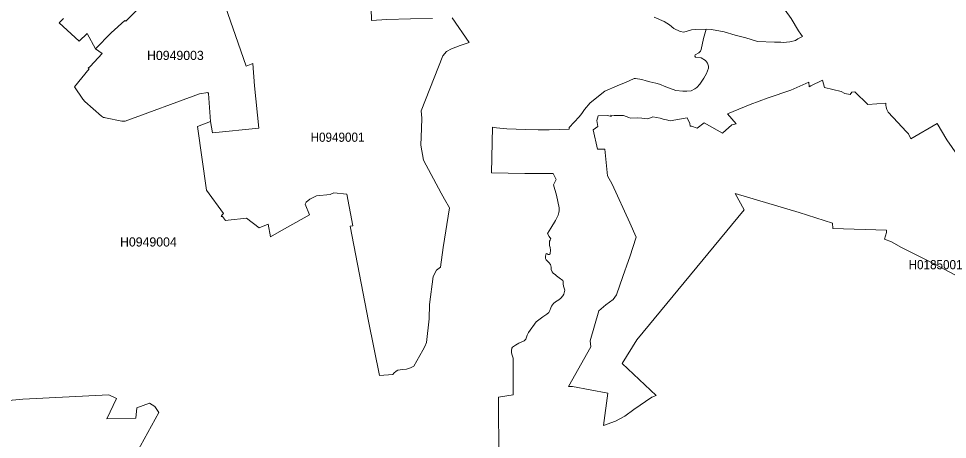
# Model space of a CAD drawing. Extents: x 369010 to 739155, y 6377141 to 6616555.
# Drawn here: x 655691 to 665798, y 6465202 to 6469781 of the extents above; entities that cross this region are included whole.
import ezdxf
from ezdxf.enums import TextEntityAlignment as Align

# ---------------------------------------------------------------- set-up
doc = ezdxf.new("R2010")
doc.units = 0
doc.header["$LTSCALE"] = 40
doc.layers.add('1', color=7, linetype='Continuous', lineweight=13)
doc.layers.add('2', color=7, linetype='Continuous')

msp = doc.modelspace()

# ---------------------------------------------------------------- linework, layer by layer
at = {"layer": '1'}
for points in [[(657134.46, 6470036.23), (656856.58, 6469753.22), (656848.3, 6469760.83), (656699.52, 6469625.45), (656525.9, 6469450.51), (656599.88, 6469400.2), (656468.14, 6469260.35), (656446.13, 6469242.8), (656457.55, 6469234.53), (656299.99, 6469037.58), (656391.18, 6468905.01), (656413.19, 6468878.36), (656591.44, 6468719.98), (656616.1, 6468704.92), (656624.71, 6468702.93), (656635.63, 6468699.62), (656813.38, 6468665.36), (656836.72, 6468664.37), (656848.97, 6468666.02), (657658.94, 6468960.95), (657750.8, 6468976.34), (657756.59, 6468965.09), (657779.43, 6468659.73), (657800.94, 6468536.76), (658305.9, 6468589.73), (658258.4, 6469047.84), (658239.03, 6469292.29), (658165.22, 6469261.67), (657879.72, 6470088.86)], [(657879.72, 6470088.86), (658165.22, 6469261.67), (658239.03, 6469292.29), (658258.4, 6469047.84), (658305.9, 6468589.73), (657800.94, 6468536.76), (657779.43, 6468659.73), (657638.75, 6468607.43), (657736.56, 6467912.98), (657920.11, 6467658.6), (657906.7, 6467646.35), (657896.11, 6467627.15), (657911.17, 6467626.82), (657942.28, 6467582.8), (657971.91, 6467586.44), (658169.85, 6467610.93), (658307.88, 6467502.2), (658405.53, 6467542.25), (658430.85, 6467406.21), (658526.18, 6467460.99), (658855.37, 6467646.02), (658808.2, 6467762.37), (658818.3, 6467784.55), (658860.83, 6467814.34), (658932.16, 6467851.08), (659081.28, 6467865.48), (659119.51, 6467883.35), (659262.68, 6467868.62), (659329.21, 6467525.53), (659299.91, 6467521.07), (659496.53, 6466488.82), (659617.19, 6465898.13), (659763.66, 6465909.06), (659774.41, 6465923.12), (659797.75, 6465943.65), (659818.77, 6465954.57), (659868.75, 6465964.17), (659912.61, 6465967.98), (659956.3, 6465981.05), (659991.72, 6466000.58), (660089.37, 6466174.36), (660110.88, 6466214.25), (660130.25, 6466254.79), (660157.06, 6466512.82), (660161.36, 6466670.54), (660200.42, 6466974.9), (660237.16, 6467044.58), (660279.86, 6467075.03), (660308.83, 6467290.85), (660378.67, 6467720.99), (660323.56, 6467814.5), (660289.13, 6467880.21), (660096.98, 6468240.84), (660066.86, 6468403.7), (660073.98, 6468583.44), (660076.96, 6468698.46), (660072.82, 6468775.26), (660307.5, 6469373.72), (660346.23, 6469422.71), (660399.52, 6469452.17), (660496.01, 6469488.58), (660595.15, 6469519.2), (660408.29, 6469789.3)], [(656177.85, 6469781.19), (656133.66, 6469732.53), (656351.13, 6469534.42), (656437.36, 6469618.66), (656525.9, 6469450.51), (656699.52, 6469625.45), (656848.3, 6469760.83), (656856.58, 6469753.22), (657134.46, 6470036.23)], [(659525.66, 6469893.07), (659531.62, 6469761), (659698.94, 6469769.44), (659953.99, 6469776.22), (660194.63, 6469781.19)], [(660194.63, 6469781.19), (659953.99, 6469776.22), (659698.94, 6469769.44), (659531.62, 6469761), (659525.66, 6469893.07)], [(657971.91, 6467586.44), (657942.28, 6467582.8), (657911.17, 6467626.82), (657896.11, 6467627.15), (657906.7, 6467646.35), (657920.11, 6467658.6), (657736.56, 6467912.98), (657638.75, 6468607.43), (657779.43, 6468659.73), (657756.59, 6468965.09), (657750.8, 6468976.34), (657658.94, 6468960.95), (656848.97, 6468666.02), (656836.72, 6468664.37), (656813.38, 6468665.36), (656635.63, 6468699.62), (656624.71, 6468702.93), (656616.1, 6468704.92), (656591.44, 6468719.98), (656413.19, 6468878.36), (656391.18, 6468905.01), (656299.99, 6469037.58), (656457.55, 6469234.53), (656446.13, 6469242.8), (656468.14, 6469260.35), (656599.88, 6469400.2), (656525.9, 6469450.51), (656437.36, 6469618.66), (656351.13, 6469534.42), (656133.66, 6469732.53), (656177.85, 6469781.19)], [(660408.29, 6469789.3), (660595.15, 6469519.2), (660496.01, 6469488.58), (660399.52, 6469452.17), (660346.23, 6469422.71), (660307.5, 6469373.72), (660072.82, 6468775.26), (660076.96, 6468698.46), (660073.98, 6468583.44), (660066.86, 6468403.7), (660096.98, 6468240.84), (660289.13, 6467880.21), (660323.56, 6467814.5), (660378.67, 6467720.99), (660308.83, 6467290.85), (660279.86, 6467075.03), (660237.16, 6467044.58), (660200.42, 6466974.9), (660161.36, 6466670.54), (660157.06, 6466512.82), (660130.25, 6466254.79), (660110.88, 6466214.25), (660089.37, 6466174.36), (659991.72, 6466000.58), (659956.3, 6465981.05), (659912.61, 6465967.98), (659868.75, 6465964.17), (659818.77, 6465954.57), (659797.75, 6465943.65), (659774.41, 6465923.12), (659763.66, 6465909.06), (659617.19, 6465898.13), (659496.53, 6466488.82), (659299.91, 6467521.07), (659329.21, 6467525.53), (659262.68, 6467868.62), (659119.51, 6467883.35), (659081.28, 6467865.48), (658932.16, 6467851.08), (658860.83, 6467814.34), (658818.3, 6467784.55), (658808.2, 6467762.37), (658855.37, 6467646.02), (658526.18, 6467460.99), (658430.85, 6467406.21), (658405.53, 6467542.25), (658307.88, 6467502.2), (658169.85, 6467610.93), (657971.91, 6467586.44)], [(664030.68, 6469873.37), (664095.56, 6469779.86), (664177.81, 6469646.96), (664203.96, 6469609.73), (664222.33, 6469586.56), (664170.37, 6469560.9), (664142.73, 6469540.88), (664082.15, 6469525.98), (664010.82, 6469520.69), (663983.18, 6469524.82), (663914.33, 6469524.33), (663730.29, 6469530.28), (663603.18, 6469570.01), (663488.16, 6469598.97), (663368, 6469636.04), (663231.46, 6469660.04), (663173.37, 6469664.01), (663142.75, 6469562.23), (663119.58, 6469444.39), (663112.3, 6469425.52), (663093.43, 6469407.65), (663052.88, 6469384.48), (663050.73, 6469370.24), (663055.53, 6469361.97), (663119.58, 6469352.7), (663166.25, 6469322.91), (663187.44, 6469296.92), (663196.71, 6469262.17), (663197.2, 6469240.49), (663177.34, 6469184.38), (663147.72, 6469132.58), (663102.7, 6469066.05), (663071.42, 6469030.96), (663048.08, 6469015.24), (663009.52, 6468995.04), (662961.69, 6468989.91), (662917.83, 6468989.91), (662842.36, 6468999.51), (662733.29, 6469037.58), (662662.79, 6469068.53), (662624.23, 6469076.97), (662559.35, 6469093.35), (662520.62, 6469102.46), (662470.8, 6469117.35), (662404.11, 6469130.26), (662388.05, 6469128.94), (662334.93, 6469104.94), (662285.44, 6469081.77), (662205.17, 6469048.17), (662068.8, 6468989.42), (661908.92, 6468863.63), (661848.68, 6468790.48), (661817.73, 6468747.12), (661789.26, 6468710.21), (661682.51, 6468595.85), (661681.68, 6468575.82), (661464.54, 6468569.7), (661345.71, 6468569.04), (661207.84, 6468574), (661002.95, 6468581.78), (660891.73, 6468591.05), (660847.87, 6468598), (660836.78, 6468101.65), (661200.56, 6468096.03), (661506.74, 6468093.54), (661540.51, 6468029), (661511.54, 6467972.56), (661542, 6467859.52), (661572.28, 6467720.83), (661573.94, 6467690.38), (661570.3, 6467669.03), (661563.68, 6467643.21), (661533.22, 6467581.97)], [(662604.86, 6469795.75), (662716.25, 6469749.08), (662772.52, 6469710.85), (662821.18, 6469671.13), (662888.87, 6469641.01), (662928.59, 6469632.4), (663014.32, 6469656.9), (663058.01, 6469661.86), (663173.37, 6469664.01), (663231.46, 6469660.04), (663368, 6469636.04), (663488.16, 6469598.97), (663603.18, 6469570.01), (663730.29, 6469530.28), (663914.33, 6469524.33), (663983.18, 6469524.82), (664010.82, 6469520.69), (664082.15, 6469525.98), (664142.73, 6469540.88), (664170.37, 6469560.9), (664222.33, 6469586.56), (664203.96, 6469609.73), (664177.81, 6469646.96), (664095.56, 6469779.86), (664030.68, 6469873.37)], [(662733.29, 6469037.58), (662842.36, 6468999.51), (662917.83, 6468989.91), (662961.69, 6468989.91), (663009.52, 6468995.04), (663048.08, 6469015.24), (663071.42, 6469030.96), (663102.7, 6469066.05), (663147.72, 6469132.58), (663177.34, 6469184.38), (663197.2, 6469240.49), (663196.71, 6469262.17), (663187.44, 6469296.92), (663166.25, 6469322.91), (663119.58, 6469352.7), (663055.53, 6469361.97), (663050.73, 6469370.24), (663052.88, 6469384.48), (663093.43, 6469407.65), (663112.3, 6469425.52), (663119.58, 6469444.39), (663142.75, 6469562.23), (663173.37, 6469664.01), (663058.01, 6469661.86), (663014.32, 6469656.9), (662928.59, 6469632.4), (662888.87, 6469641.01), (662821.18, 6469671.13), (662772.52, 6469710.85), (662716.25, 6469749.08), (662604.86, 6469795.75)], [(660916.56, 6464973.3), (660911.59, 6465661.63), (661073.62, 6465685.63), (661072.3, 6466086.31), (661060.38, 6466119.25), (661053.93, 6466145.23), (661053.93, 6466168.07), (661056.57, 6466194.05), (661065.68, 6466205.81), (661098.11, 6466229.14), (661133.86, 6466249.17), (661192.45, 6466275.48), (661208.67, 6466292.86), (661223.4, 6466335.4), (661240.12, 6466365.35), (661323.86, 6466481.87), (661381.62, 6466523.9), (661396.19, 6466536.48), (661438.89, 6466565.11), (661461.4, 6466582.82), (661471.99, 6466605), (661480.93, 6466634.96), (661487.88, 6466650.51), (661511.21, 6466682.46), (661533.22, 6466699.5), (661568.64, 6466721.68), (661590.49, 6466738.73), (661611.18, 6466762.56), (661624.91, 6466783.08), (661635.84, 6466826.94), (661620.45, 6466869.15), (661617.47, 6466893.97), (661616.97, 6466922.44), (661612.17, 6466929.39), (661573.94, 6466960.83), (661544.31, 6466982.18), (661533.06, 6466991.12), (661506.25, 6467009.33), (661495.49, 6467023.56), (661491.68, 6467031.84), (661487.21, 6467049.21), (661486.55, 6467077.35), (661477.12, 6467106.81), (661459.74, 6467126.84), (661444.35, 6467141.4), (661431.27, 6467157.12), (661425.48, 6467169.04), (661423.83, 6467181.29), (661424.99, 6467197.01), (661433.09, 6467223.66), (661441.2, 6467221.34), (661452.62, 6467214.55), (661464.38, 6467213.73), (661475.46, 6467220.35), (661476.29, 6467225.48), (661477.12, 6467260.89), (661474.64, 6467289.36), (661468.51, 6467311.87), (661466.69, 6467360.03), (661475.63, 6467370.95), (661480.43, 6467384.03), (661464.04, 6467411.17), (661445.01, 6467440.96), (661483.08, 6467499.38), (661533.22, 6467581.97), (661563.68, 6467643.21), (661570.3, 6467669.03), (661573.94, 6467690.38), (661572.28, 6467720.83), (661542, 6467859.52), (661511.54, 6467972.56), (661540.51, 6468029), (661506.74, 6468093.54), (661200.56, 6468096.03), (660836.78, 6468101.65), (660847.87, 6468598), (660891.73, 6468591.05), (661002.95, 6468581.78), (661207.84, 6468574), (661345.71, 6468569.04), (661464.54, 6468569.7), (661681.68, 6468575.82), (661682.51, 6468595.85), (661789.26, 6468710.21), (661817.73, 6468747.12), (661848.68, 6468790.48), (661908.92, 6468863.63), (662068.8, 6468989.42), (662205.17, 6469048.17), (662285.44, 6469081.77), (662334.93, 6469104.94), (662388.05, 6469128.94), (662404.11, 6469130.26), (662470.8, 6469117.35), (662520.62, 6469102.46), (662559.35, 6469093.35), (662624.23, 6469076.97), (662662.79, 6469068.53), (662733.29, 6469037.58)], [(664756.91, 6468978.83), (664738.71, 6468955.99), (664681.94, 6468966.25), (664642.22, 6468987.27), (664460.33, 6469028.97), (664437.82, 6469109.08), (664310.88, 6469047.18), (664294.16, 6469038.74), (664289.69, 6469088.39), (664092.74, 6469000.84), (663846.47, 6468919.91), (663652.83, 6468847.08), (663403.92, 6468742.82), (663497.59, 6468635.24), (663451.58, 6468625.97), (663351.45, 6468532.63), (663150.03, 6468646.16), (663075.23, 6468588.4), (663012.17, 6468609.42), (662998.43, 6468608.76), (662996.28, 6468640.04), (662964.83, 6468701.94), (662778.97, 6468669.66), (662741.4, 6468679.59), (662705.82, 6468684.89), (662673.05, 6468697.8), (662592.28, 6468709.88), (662547.76, 6468692.34), (662538, 6468690.19), (662470.8, 6468695.65), (662426.62, 6468699.95), (662348.99, 6468698.3), (662329.46, 6468704.92), (662274.02, 6468725.77), (662171.74, 6468724.45), (662135.66, 6468728.42), (662137.65, 6468715.51), (662100.9, 6468727.26), (661996.97, 6468724.11), (661984.22, 6468670.16), (661992.99, 6468606.44), (661943.18, 6468569.7), (661988.2, 6468358.35), (662069.46, 6468358.19), (662099.75, 6468069.55), (662147.74, 6467978.35), (662343.37, 6467556.81), (662411.55, 6467403.56), (662340.06, 6467188.24), (662327.98, 6467147.69), (662265.91, 6466976.23), (662197.89, 6466776.3), (662159.49, 6466724.83), (662079.72, 6466665.41), (662004.08, 6466600.37), (661910.74, 6466274.66), (661918.19, 6466209.78), (661672.91, 6465779.3), (661717.76, 6465778.64), (662103.06, 6465704.66), (662054.4, 6465353.96), (662185.64, 6465398.81), (662287.92, 6465454.91), (662384.41, 6465526.74), (662580.2, 6465663.45), (662629.03, 6465681.16), (662258.3, 6466029.38), (662417.02, 6466284.92), (663584.48, 6467699.64), (663487.33, 6467878.89), (663487.5, 6467879.05), (664185.26, 6467672.34), (664547.71, 6467553.84), (664550.03, 6467496.07), (665135.25, 6467477.7)], [(665135.25, 6467477.7), (664550.03, 6467496.07), (664547.71, 6467553.84), (664185.26, 6467672.34), (663487.5, 6467879.05), (663487.33, 6467878.89), (663584.48, 6467699.64), (662417.02, 6466284.92), (662258.3, 6466029.38), (662629.03, 6465681.16), (662580.2, 6465663.45), (662384.41, 6465526.74), (662287.92, 6465454.91), (662185.64, 6465398.81), (662054.4, 6465353.96), (662103.06, 6465704.66), (661717.76, 6465778.64), (661672.91, 6465779.3), (661918.19, 6466209.78), (661910.74, 6466274.66), (662004.08, 6466600.37), (662079.72, 6466665.41), (662159.49, 6466724.83), (662197.89, 6466776.3), (662265.91, 6466976.23), (662327.98, 6467147.69), (662340.06, 6467188.24), (662411.55, 6467403.56), (662343.37, 6467556.81), (662147.74, 6467978.35), (662099.75, 6468069.55), (662069.46, 6468358.19), (661988.2, 6468358.35), (661943.18, 6468569.7), (661992.99, 6468606.44), (661984.22, 6468670.16), (661996.97, 6468724.11), (662100.9, 6468727.26), (662137.65, 6468715.51), (662135.66, 6468728.42), (662171.74, 6468724.45), (662274.02, 6468725.77), (662329.46, 6468704.92), (662348.99, 6468698.3), (662426.62, 6468699.95), (662470.8, 6468695.65), (662538, 6468690.19), (662547.76, 6468692.34), (662592.28, 6468709.88), (662673.05, 6468697.8), (662705.82, 6468684.89), (662741.4, 6468679.59), (662778.97, 6468669.66), (662964.83, 6468701.94), (662996.28, 6468640.04), (662998.43, 6468608.76), (663012.17, 6468609.42), (663075.23, 6468588.4), (663150.03, 6468646.16), (663351.45, 6468532.63), (663451.58, 6468625.97), (663497.59, 6468635.24), (663403.92, 6468742.82), (663652.83, 6468847.08), (663846.47, 6468919.91), (664092.74, 6469000.84), (664289.69, 6469088.39), (664294.16, 6469038.74), (664310.88, 6469047.18), (664437.82, 6469109.08), (664460.33, 6469028.97), (664642.22, 6468987.27), (664681.94, 6468966.25), (664738.71, 6468955.99), (664756.91, 6468978.83), (664791.01, 6468982.14), (664931.85, 6468847.25), (665125.99, 6468859.5), (665128.63, 6468839.64), (665129.3, 6468814.98), (665137.41, 6468791.47), (665153.62, 6468763.5), (665257.73, 6468648.15), (665348.26, 6468552.49), (665373.25, 6468525.18), (665400.23, 6468473.54), (665687.54, 6468640.7), (665791.81, 6468461.29), (665999.35, 6468163.55)], [(665999.35, 6468163.55), (665791.81, 6468461.29), (665687.54, 6468640.7), (665400.23, 6468473.54), (665373.25, 6468525.18), (665348.26, 6468552.49), (665257.73, 6468648.15), (665153.62, 6468763.5), (665137.41, 6468791.47), (665129.3, 6468814.98), (665128.63, 6468839.64), (665125.99, 6468859.5), (664931.85, 6468847.25), (664791.01, 6468982.14), (664756.91, 6468978.83)], [(661533.22, 6467581.97), (661483.08, 6467499.38), (661445.01, 6467440.96), (661464.04, 6467411.17), (661480.43, 6467384.03), (661475.63, 6467370.95), (661466.69, 6467360.03), (661468.51, 6467311.87), (661474.64, 6467289.36), (661477.12, 6467260.89), (661476.29, 6467225.48), (661475.46, 6467220.35), (661464.38, 6467213.73), (661452.62, 6467214.55), (661441.2, 6467221.34), (661433.09, 6467223.66), (661424.99, 6467197.01), (661423.83, 6467181.29), (661425.48, 6467169.04), (661431.27, 6467157.12), (661444.35, 6467141.4), (661459.74, 6467126.84), (661477.12, 6467106.81), (661486.55, 6467077.35), (661487.21, 6467049.21), (661491.68, 6467031.84), (661495.49, 6467023.56), (661506.25, 6467009.33), (661533.06, 6466991.12), (661544.31, 6466982.18), (661573.94, 6466960.83), (661612.17, 6466929.39), (661616.97, 6466922.44), (661617.47, 6466893.97), (661620.45, 6466869.15), (661635.84, 6466826.94), (661624.91, 6466783.08), (661611.18, 6466762.56), (661590.49, 6466738.73), (661568.64, 6466721.68), (661533.22, 6466699.5), (661511.21, 6466682.46), (661487.88, 6466650.51), (661480.93, 6466634.96), (661471.99, 6466605), (661461.4, 6466582.82), (661438.89, 6466565.11), (661396.19, 6466536.48), (661381.62, 6466523.9), (661323.86, 6466481.87), (661240.12, 6466365.35), (661223.4, 6466335.4), (661208.67, 6466292.86), (661192.45, 6466275.48), (661133.86, 6466249.17), (661098.11, 6466229.14), (661065.68, 6466205.81), (661056.57, 6466194.05), (661053.93, 6466168.07), (661053.93, 6466145.23), (661060.38, 6466119.25), (661072.3, 6466086.31), (661073.62, 6465685.63), (660911.59, 6465661.63), (660916.56, 6464973.3)], [(665135.25, 6467477.7), (665133.93, 6467452.05), (665113.9, 6467381.71), (665188.22, 6467350.43), (665296.79, 6467288.37), (665668.51, 6467103.5), (665974.03, 6466941.8)], [(665974.03, 6466941.8), (665668.51, 6467103.5), (665296.79, 6467288.37), (665188.22, 6467350.43), (665113.9, 6467381.71), (665133.93, 6467452.05), (665135.25, 6467477.7)], [(656858.4, 6464841.23), (657215.06, 6465493.97), (657173.85, 6465561), (657115.92, 6465597.91), (656976.57, 6465546.93), (656965.98, 6465431.74), (656652.18, 6465427.44), (656755.62, 6465647.73), (656673.53, 6465685.79), (655737.27, 6465640.44), (655389.22, 6465608.17)], [(655389.22, 6465608.17), (655737.27, 6465640.44), (656673.53, 6465685.79), (656755.62, 6465647.73), (656652.18, 6465427.44), (656965.98, 6465431.74), (656976.57, 6465546.93), (657115.92, 6465597.91), (657173.85, 6465561), (657215.06, 6465493.97), (656858.4, 6464841.23)]]:
    msp.add_lwpolyline(points, dxfattribs=at)

# ---------------------------------------------------------------- texts
at = {"layer": '2'}
for s, p in [('H0949003', (657397.03, 6469329.94)), ('H0949004', (657103.22, 6467300.47))]:
    msp.add_text(s, height=100, dxfattribs=at).set_placement(p, align=Align.CENTER)
at = {"layer": '2', "width": 0.95}
for s, p in [('H0949001', (659161.17, 6468439.9)), ('H0185001', (665668.5, 6467053.5))]:
    msp.add_text(s, height=100, dxfattribs=at).set_placement(p, align=Align.CENTER)

doc.saveas('drawing.dxf')
